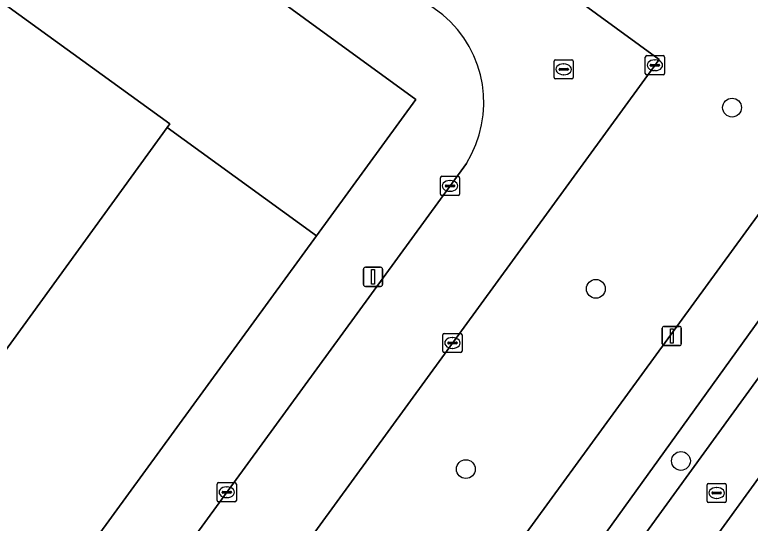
# Model space of a CAD drawing. Extents: x 159674 to 160531, y 382172 to 382904.
# Drawn here: x 160189.55 to 160227.78, y 382369.22 to 382395.67 of the extents above; entities that cross this region are included whole.
import ezdxf

# ---------------------------------------------------------------- set-up
doc = ezdxf.new("R2010")
doc.units = 0
for name, color, linetype in [('IMGEO_Berm_groen', 7, 'Continuous'), ('IMGEO_Boom', 7, 'Continuous'), ('IMGEO_Fietspad_gesloten', 7, 'Continuous'), ('IMGEO_Groenvoorziening', 7, 'Continuous'), ('IMGEO_Kolk', 7, 'Continuous'), ('IMGEO_Lichtmast', 7, 'Continuous'), ('IMGEO_Pand', 7, 'Continuous'), ('IMGEO_Rijbaan_lokaal_open', 7, 'Continuous'), ('IMGEO_Rioolput', 7, 'Continuous'), ('IMGEO_Voetpad_open', 7, 'Continuous')]:
    doc.layers.add(name, color=color, linetype=linetype)

msp = doc.modelspace()

# ---------------------------------------------------------------- linework, layer by layer
at = {"layer": 'IMGEO_Berm_groen'}
msp.add_lwpolyline([(160240.85, 382394.229), (160239.356, 382395.242), (160206.11, 382349.048), (160210.679, 382353.737), (160214.321, 382357.802), (160216.206, 382360.239)], close=True, dxfattribs=at)
msp.add_lwpolyline([(160243.901, 382392.006), (160243.322, 382392.439), (160243.252, 382392.338), (160224.126, 382365.95), (160227.315, 382366.396), (160229.041, 382368.91), (160231.607, 382372.698), (160233.945, 382376.185), (160244.06, 382391.306)], dxfattribs=at)
at = {"layer": 'IMGEO_Boom'}
for centre in [(160226.83, 382390.839), (160219.751, 382381.417), (160224.175, 382372.463), (160212.995, 382372.041)]:
    msp.add_circle(centre, 0.489, dxfattribs=at)
at = {"layer": 'IMGEO_Fietspad_gesloten'}
msp.add_lwpolyline([(160217.401, 382356.671), (160222.364, 382363.518), (160224.126, 382365.95), (160243.252, 382392.338), (160243.322, 382392.439), (160245.561, 382395.649), (160246.525, 382397.047), (160244.544, 382399.324), (160240.85, 382394.229), (160216.206, 382360.239), (160214.321, 382357.802), (160210.679, 382353.737), (160206.11, 382349.048), (160205.291, 382347.967), (160193.022, 382331.032), (160190.048, 382325.389), (160188.543, 382322.341), (160176.949, 382306.659), (160170.726, 382299.839), (160168.85, 382297.646), (160168.66, 382297.704), (160140.992, 382259.471)], dxfattribs=at)
at = {"layer": 'IMGEO_Groenvoorziening'}
for points in [[(160178.065, 382426.137), (160223.044, 382393.348), (160187.51, 382344.568), (160186.917, 382344.985), (160186.028, 382343.745), (160185.319, 382342.757), (160193.09, 382337.087), (160194.774, 382339.399), (160197.076, 382342.559), (160239.715, 382401.084)], [(160211.791, 382395.671), (160183.748, 382416.088), (160181.255, 382412.483), (160210.404, 382391.261), (160205.238, 382384.168), (160190.581, 382364.042), (160185.49, 382357.052), (160157.005, 382377.707)], [(160189.55, 382355.709), (160213.022, 382387.938)]]:
    msp.add_lwpolyline(points, dxfattribs=at)
for points in [[(160181.255, 382412.483), (160176.237, 382405.228), (160176.749, 382404.856), (160176.874, 382405.028), (160197.609, 382389.993), (160197.474, 382389.807), (160205.238, 382384.168), (160210.404, 382391.261)], [(160205.238, 382384.168), (160197.474, 382389.807), (160182.858, 382369.651), (160190.581, 382364.042)]]:
    msp.add_lwpolyline(points, close=True, dxfattribs=at)
msp.add_arc((160207.97, 382391.098), 5.959, 327.9705, 50.1193, dxfattribs=at)
at = {"layer": 'IMGEO_Kolk'}
for p, q in [((160222.319, 382392.617), (160222.319, 382393.469)), ((160222.394, 382393.543), (160223.246, 382393.543)), ((160223.32, 382393.469), (160223.32, 382392.617)), ((160222.621, 382393.086), (160223.019, 382393.086)), ((160222.807, 382393.323), (160222.832, 382393.323)), ((160222.578, 382393.037), (160222.578, 382393.049)), ((160223.016, 382393), (160222.618, 382393)), ((160222.83, 382392.763), (160222.805, 382392.763)), ((160223.062, 382393.049), (160223.062, 382393.037)), ((160223.246, 382392.543), (160222.394, 382392.543)), ((160211.672, 382386.343), (160211.672, 382387.195)), ((160211.747, 382387.269), (160212.599, 382387.269)), ((160212.16, 382387.049), (160212.185, 382387.049)), ((160212.673, 382387.195), (160212.673, 382386.343)), ((160211.931, 382386.763), (160211.931, 382386.775)), ((160212.369, 382386.726), (160211.971, 382386.726)), ((160211.974, 382386.812), (160212.372, 382386.812)), ((160212.415, 382386.775), (160212.415, 382386.763)), ((160212.599, 382386.269), (160211.747, 382386.269)), ((160212.183, 382386.489), (160212.158, 382386.489)), ((160211.798, 382378.174), (160211.798, 382379.026)), ((160211.873, 382379.1), (160212.725, 382379.1)), ((160212.799, 382379.026), (160212.799, 382378.174)), ((160212.057, 382378.594), (160212.057, 382378.606)), ((160212.495, 382378.557), (160212.097, 382378.557)), ((160212.1, 382378.643), (160212.498, 382378.643)), ((160212.286, 382378.88), (160212.311, 382378.88)), ((160212.541, 382378.606), (160212.541, 382378.594)), ((160212.309, 382378.32), (160212.284, 382378.32)), ((160212.725, 382378.1), (160211.873, 382378.1)), ((160200.145, 382371.339), (160200.997, 382371.339)), ((160200.07, 382370.413), (160200.07, 382371.265)), ((160200.558, 382371.119), (160200.583, 382371.119)), ((160201.071, 382371.265), (160201.071, 382370.413)), ((160200.329, 382370.833), (160200.329, 382370.845)), ((160200.767, 382370.796), (160200.369, 382370.796)), ((160200.372, 382370.882), (160200.77, 382370.882)), ((160200.581, 382370.559), (160200.556, 382370.559)), ((160200.813, 382370.845), (160200.813, 382370.833)), ((160200.997, 382370.339), (160200.145, 382370.339))]:
    msp.add_line(p, q, dxfattribs=at)
for points in [[(160222.319, 382392.617), (160222.319, 382393.469)], [(160222.394, 382393.543), (160223.246, 382393.543)], [(160223.32, 382393.469), (160223.32, 382392.617)], [(160223.246, 382392.543), (160222.394, 382392.543)], [(160211.672, 382386.343), (160211.672, 382387.195)], [(160211.747, 382387.269), (160212.599, 382387.269)], [(160212.673, 382387.195), (160212.673, 382386.343)], [(160212.599, 382386.269), (160211.747, 382386.269)], [(160211.798, 382378.174), (160211.798, 382379.026)], [(160211.873, 382379.1), (160212.725, 382379.1)], [(160212.799, 382379.026), (160212.799, 382378.174)], [(160212.725, 382378.1), (160211.873, 382378.1)], [(160200.145, 382371.339), (160200.997, 382371.339)], [(160200.07, 382370.413), (160200.07, 382371.265)], [(160201.071, 382371.265), (160201.071, 382370.413)], [(160200.997, 382370.339), (160200.145, 382370.339)]]:
    msp.add_lwpolyline(points, dxfattribs=at)
for centre, radius, start, end in [((160222.396, 382393.467), 0.0765, 91.552, 178.448), ((160222.396, 382393.467), 0.0765, 91.552, 178.448), ((160223.244, 382393.467), 0.0765, 1.552, 88.448), ((160223.244, 382393.467), 0.0765, 1.552, 88.448), ((160222.618, 382393.046), 0.0403, 85.8775, 175.7526), ((160223.023, 382393.048), 0.0386, 1.7309, 96.639), ((160222.615, 382393.036), 0.0366, 178.938, 274.7102), ((160223.019, 382393.043), 0.043, 264.8664, 352.4533), ((160222.396, 382392.619), 0.0765, 181.552, 268.448), ((160222.396, 382392.619), 0.0765, 181.552, 268.448), ((160223.244, 382392.619), 0.0765, 271.552, 358.448), ((160223.244, 382392.619), 0.0765, 271.552, 358.448), ((160211.749, 382387.193), 0.0765, 91.552, 178.448), ((160211.749, 382387.193), 0.0765, 91.552, 178.448), ((160212.597, 382387.193), 0.0765, 1.552, 88.448), ((160212.597, 382387.193), 0.0765, 1.552, 88.448), ((160211.971, 382386.772), 0.0403, 85.8775, 175.7526), ((160211.968, 382386.762), 0.0366, 178.938, 274.7102), ((160212.372, 382386.769), 0.043, 264.8664, 352.4533), ((160212.376, 382386.774), 0.0386, 1.7309, 96.639), ((160211.749, 382386.345), 0.0765, 181.552, 268.448), ((160211.749, 382386.345), 0.0765, 181.552, 268.448), ((160212.597, 382386.345), 0.0765, 271.552, 358.448), ((160212.597, 382386.345), 0.0765, 271.552, 358.448), ((160211.875, 382379.024), 0.0765, 91.552, 178.448), ((160211.875, 382379.024), 0.0765, 91.552, 178.448), ((160212.723, 382379.024), 0.0765, 1.552, 88.448), ((160212.723, 382379.024), 0.0765, 1.552, 88.448), ((160212.097, 382378.603), 0.0403, 85.8775, 175.7526), ((160212.094, 382378.593), 0.0366, 178.938, 274.7102), ((160212.498, 382378.6), 0.043, 264.8664, 352.4533), ((160212.502, 382378.605), 0.0386, 1.7309, 96.639), ((160211.875, 382378.176), 0.0765, 181.552, 268.448), ((160211.875, 382378.176), 0.0765, 181.552, 268.448), ((160212.723, 382378.176), 0.0765, 271.552, 358.448), ((160212.723, 382378.176), 0.0765, 271.552, 358.448), ((160200.147, 382371.263), 0.0765, 91.552, 178.448), ((160200.147, 382371.263), 0.0765, 91.552, 178.448), ((160200.995, 382371.263), 0.0765, 1.552, 88.448), ((160200.995, 382371.263), 0.0765, 1.552, 88.448), ((160200.369, 382370.842), 0.0403, 85.8775, 175.7526), ((160200.366, 382370.832), 0.0366, 178.938, 274.7102), ((160200.77, 382370.839), 0.043, 264.8664, 352.4533), ((160200.774, 382370.844), 0.0386, 1.7309, 96.639), ((160200.147, 382370.415), 0.0765, 181.552, 268.448), ((160200.147, 382370.415), 0.0765, 181.552, 268.448), ((160200.995, 382370.415), 0.0765, 271.552, 358.448), ((160200.995, 382370.415), 0.0765, 271.552, 358.448)]:
    msp.add_arc(centre, radius, start, end, dxfattribs=at)
for centre, major_axis, ratio, start_param, end_param in [((160222.806, 382393.043), (-0.387, 0.002), 0.722429, 4.712389, 7.853982), ((160222.831, 382393.043), (-0.39, 0.002), 0.717154, 1.570796, 4.712389), ((160212.159, 382386.769), (-0.387, 0.002), 0.722429, 4.712389, 7.853982), ((160212.184, 382386.769), (-0.39, 0.002), 0.717154, 1.570796, 4.712389), ((160212.285, 382378.6), (-0.387, 0.002), 0.722429, 4.712389, 7.853982), ((160212.31, 382378.6), (-0.39, 0.002), 0.717154, 1.570796, 4.712389), ((160200.557, 382370.839), (-0.387, 0.002), 0.722429, 4.712389, 7.853982), ((160200.582, 382370.839), (-0.39, 0.002), 0.717154, 1.570796, 4.712389)]:
    msp.add_ellipse(centre, major_axis=major_axis, ratio=ratio, start_param=start_param, end_param=end_param, dxfattribs=at)
at = {"layer": 'IMGEO_Lichtmast'}
for p, q in [((160207.675, 382381.64), (160207.675, 382382.44)), ((160207.675, 382382.44), (160207.675, 382381.64)), ((160207.775, 382382.54), (160208.565, 382382.54)), ((160208.565, 382382.54), (160207.775, 382382.54)), ((160208.665, 382382.44), (160208.665, 382381.64)), ((160208.665, 382381.64), (160208.665, 382382.44)), ((160208.565, 382381.54), (160207.775, 382381.54)), ((160207.775, 382381.54), (160208.565, 382381.54)), ((160223.203, 382378.563), (160223.203, 382379.363)), ((160223.203, 382379.363), (160223.203, 382378.563)), ((160223.303, 382379.463), (160224.093, 382379.463)), ((160224.093, 382379.463), (160223.303, 382379.463)), ((160224.193, 382379.363), (160224.193, 382378.563)), ((160224.193, 382378.563), (160224.193, 382379.363)), ((160224.093, 382378.463), (160223.303, 382378.463)), ((160223.303, 382378.463), (160224.093, 382378.463))]:
    msp.add_line(p, q, dxfattribs=at)
for points in [[(160208.095, 382382.415), (160208.245, 382382.415), (160208.245, 382381.665), (160208.095, 382381.665), (160208.095, 382382.415)], [(160223.623, 382379.338), (160223.773, 382379.338), (160223.773, 382378.588), (160223.623, 382378.588), (160223.623, 382379.338)]]:
    msp.add_lwpolyline(points, dxfattribs=at)
for centre, start, end in [((160207.775, 382382.44), 90, 180), ((160207.775, 382382.44), 90, 180), ((160208.565, 382382.44), 0, 90), ((160208.565, 382382.44), 360, 90), ((160207.775, 382381.64), 180, 270), ((160207.775, 382381.64), 180, 270), ((160208.565, 382381.64), 270, 0), ((160208.565, 382381.64), 270, 0), ((160223.303, 382379.363), 90, 180), ((160223.303, 382379.363), 90, 180), ((160224.093, 382379.363), 0, 90), ((160224.093, 382379.363), 360, 90), ((160223.303, 382378.563), 180, 270), ((160223.303, 382378.563), 180, 270), ((160224.093, 382378.563), 270, 0), ((160224.093, 382378.563), 270, 0)]:
    msp.add_arc(centre, 0.1, start, end, dxfattribs=at)
at = {"layer": 'IMGEO_Pand'}
msp.add_lwpolyline([(160182.858, 382369.651), (160197.474, 382389.807), (160197.609, 382389.993), (160176.874, 382405.028)], dxfattribs=at)
at = {"layer": 'IMGEO_Rijbaan_lokaal_open'}
for points in [[(160142.527, 382377.215), (160173.093, 382355.026), (160186.917, 382344.985), (160187.51, 382344.568), (160223.044, 382393.348), (160178.065, 382426.137)], [(160213.022, 382387.938), (160189.55, 382355.709)]]:
    msp.add_lwpolyline(points, dxfattribs=at)
msp.add_arc((160207.97, 382391.098), 5.959, 327.9705, 50.1193, dxfattribs=at)
at = {"layer": 'IMGEO_Rioolput'}
for p, q in [((160217.579, 382392.404), (160217.579, 382393.256)), ((160217.654, 382393.33), (160218.506, 382393.33)), ((160218.067, 382393.11), (160218.092, 382393.11)), ((160218.58, 382393.256), (160218.58, 382392.404)), ((160217.838, 382392.824), (160217.838, 382392.836)), ((160218.276, 382392.787), (160217.878, 382392.787)), ((160217.881, 382392.873), (160218.279, 382392.873)), ((160218.322, 382392.836), (160218.322, 382392.824)), ((160218.506, 382392.33), (160217.654, 382392.33)), ((160218.09, 382392.55), (160218.065, 382392.55)), ((160225.604, 382371.3), (160226.456, 382371.3)), ((160225.529, 382370.374), (160225.529, 382371.226)), ((160226.017, 382371.08), (160226.042, 382371.08)), ((160226.53, 382371.226), (160226.53, 382370.374)), ((160225.788, 382370.794), (160225.788, 382370.806)), ((160226.226, 382370.757), (160225.828, 382370.757)), ((160225.831, 382370.843), (160226.229, 382370.843)), ((160226.04, 382370.52), (160226.015, 382370.52)), ((160226.272, 382370.806), (160226.272, 382370.794)), ((160226.456, 382370.3), (160225.604, 382370.3))]:
    msp.add_line(p, q, dxfattribs=at)
for points in [[(160217.579, 382392.404), (160217.579, 382393.256)], [(160217.654, 382393.33), (160218.506, 382393.33)], [(160218.58, 382393.256), (160218.58, 382392.404)], [(160218.506, 382392.33), (160217.654, 382392.33)], [(160225.604, 382371.3), (160226.456, 382371.3)], [(160225.529, 382370.374), (160225.529, 382371.226)], [(160226.53, 382371.226), (160226.53, 382370.374)], [(160226.456, 382370.3), (160225.604, 382370.3)]]:
    msp.add_lwpolyline(points, dxfattribs=at)
for centre, radius, start, end in [((160217.656, 382393.254), 0.0765, 91.552, 178.448), ((160217.656, 382393.254), 0.0765, 91.552, 178.448), ((160218.504, 382393.254), 0.0765, 1.552, 88.448), ((160218.504, 382393.254), 0.0765, 1.552, 88.448), ((160217.878, 382392.833), 0.0403, 85.8775, 175.7526), ((160217.875, 382392.823), 0.0366, 178.938, 274.7102), ((160218.279, 382392.83), 0.043, 264.8664, 352.4533), ((160218.283, 382392.835), 0.0386, 1.7309, 96.639), ((160217.656, 382392.406), 0.0765, 181.552, 268.448), ((160217.656, 382392.406), 0.0765, 181.552, 268.448), ((160218.504, 382392.406), 0.0765, 271.552, 358.448), ((160218.504, 382392.406), 0.0765, 271.552, 358.448), ((160225.606, 382371.224), 0.0765, 91.552, 178.448), ((160225.606, 382371.224), 0.0765, 91.552, 178.448), ((160226.454, 382371.224), 0.0765, 1.552, 88.448), ((160226.454, 382371.224), 0.0765, 1.552, 88.448), ((160225.828, 382370.803), 0.0403, 85.8775, 175.7526), ((160225.825, 382370.793), 0.0366, 178.938, 274.7102), ((160226.229, 382370.8), 0.043, 264.8664, 352.4533), ((160226.233, 382370.805), 0.0386, 1.7309, 96.639), ((160225.606, 382370.376), 0.0765, 181.552, 268.448), ((160225.606, 382370.376), 0.0765, 181.552, 268.448), ((160226.454, 382370.376), 0.0765, 271.552, 358.448), ((160226.454, 382370.376), 0.0765, 271.552, 358.448)]:
    msp.add_arc(centre, radius, start, end, dxfattribs=at)
for centre, major_axis, ratio, start_param, end_param in [((160218.066, 382392.83), (-0.387, 0.002), 0.722429, 4.712389, 7.853982), ((160218.091, 382392.83), (-0.39, 0.002), 0.717154, 1.570796, 4.712389), ((160226.016, 382370.8), (-0.387, 0.002), 0.722429, 4.712389, 7.853982), ((160226.041, 382370.8), (-0.39, 0.002), 0.717154, 1.570796, 4.712389)]:
    msp.add_ellipse(centre, major_axis=major_axis, ratio=ratio, start_param=start_param, end_param=end_param, dxfattribs=at)
at = {"layer": 'IMGEO_Voetpad_open'}
for points in [[(160239.715, 382401.084), (160197.076, 382342.559), (160194.774, 382339.399), (160193.09, 382337.087), (160191.681, 382335.131), (160184.698, 382325.533), (160177.299, 382315.365), (160176.307, 382314.001), (160163.578, 382296.507), (160155.71, 382285.693), (160154.089, 382283.466), (160146.738, 382273.362), (160137.034, 382260.024), (160136.508, 382258.728)], [(160193.022, 382331.032), (160205.291, 382347.967), (160206.11, 382349.048), (160239.356, 382395.242), (160240.85, 382394.229), (160244.544, 382399.324)]]:
    msp.add_lwpolyline(points, dxfattribs=at)

doc.saveas('drawing.dxf')
